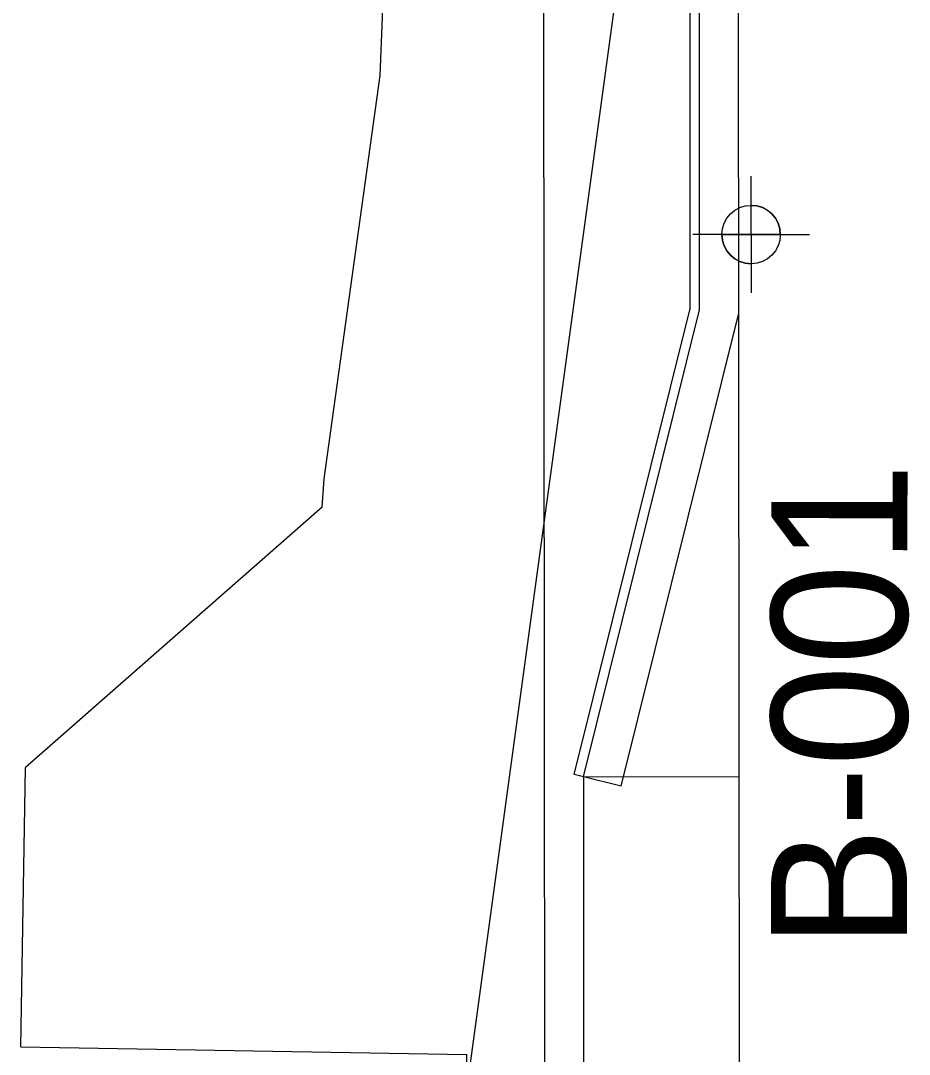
# Model space of a CAD drawing. Extents: x -14 to 1565148, y -25 to 642856.
# Drawn here: x 1564738.5 to 1564784.2, y 636076.2 to 636129.4 of the extents above; entities that cross this region are included whole.
import ezdxf

# ---------------------------------------------------------------- set-up
doc = ezdxf.new("R2010")
doc.units = 0
for name, color, linetype in [('_CIVIL_CONSTRUCTION', 7, 'Continuous'), ('GE_P_Alignment', 7, 'Continuous'), ('PV_P_EOP', 7, 'Continuous'), ('PV_X_EOP', 7, 'Continuous'), ('SC_Scratch10', 7, 'Continuous'), ('SC_Scratch15', 7, 'Continuous'), ('SC_Scratch2', 7, 'Continuous'), ('VG_P_Text', 7, 'Continuous')]:
    doc.layers.add(name, color=color, linetype=linetype)

msp = doc.modelspace()

# ---------------------------------------------------------------- linework, layer by layer
at = {"layer": '_CIVIL_CONSTRUCTION'}
for p, q in [((1564776.057, 636118.385), (1564776.06, 636121.385)), ((1564776.057, 636118.385), (1564776.058, 636119.885)), ((1564776.057, 636118.385), (1564773.057, 636118.388)), ((1564774.557, 636118.386), (1564776.057, 636118.385)), ((1564776.057, 636118.385), (1564776.054, 636115.385)), ((1564776.057, 636118.385), (1564776.055, 636116.885)), ((1564776.057, 636118.385), (1564779.057, 636118.382)), ((1564777.557, 636118.383), (1564776.057, 636118.385))]:
    msp.add_line(p, q, dxfattribs=at)
msp.add_circle((1564776.057, 636118.385), 1.5, dxfattribs=at)
for start, end in [(359.94, 89.94), (179.94, 269.94)]:
    msp.add_arc((1564776.057, 636118.385), 1.5, start, end, dxfattribs=at)
at = {"layer": 'GE_P_Alignment'}
msp.add_line((1564767.432, 636090.513), (1564767.496, 636015.513), dxfattribs=at)
at = {"layer": 'PV_P_EOP'}
for p, q in [((1564772.887, 636142.84), (1564772.911, 636114.518)), ((1564773.411, 636114.518), (1564773.387, 636142.841)), ((1564766.961, 636090.63), (1564772.911, 636114.518)), ((1564767.432, 636090.513), (1564773.411, 636114.518)), ((1564767.432, 636090.513), (1564766.961, 636090.63))]:
    msp.add_line(p, q, dxfattribs=at)
at = {"layer": 'PV_X_EOP'}
for p, q in [((1564775.387, 636142.842), (1564775.517, 635990.52)), ((1564769.372, 636090.03), (1564775.411, 636114.274)), ((1564769.372, 636090.03), (1564767.432, 636090.513))]:
    msp.add_line(p, q, dxfattribs=at)
at = {"layer": 'SC_Scratch10'}
msp.add_line((1564765.496, 636015.511), (1564765.389, 636140.514), dxfattribs=at)
at = {"layer": 'SC_Scratch15'}
for p, q in [((1564776.085, 636182.048), (1564749.532, 635987.025)), ((1564767.432, 636090.513), (1564775.432, 636090.52))]:
    msp.add_line(p, q, dxfattribs=at)
at = {"layer": 'SC_Scratch2'}
for p, q in [((1564754.004, 636104.365), (1564738.754, 636090.995)), ((1564738.509, 636076.639), (1564738.754, 636090.995)), ((1564738.509, 636076.639), (1564761.444, 636076.246)), ((1564761.519, 635988.897), (1564761.444, 636076.246))]:
    msp.add_line(p, q, dxfattribs=at)
msp.add_lwpolyline([(1564754.004, 636104.365), (1564754.004, 636104.365), (1564754.117, 636105.834), (1564756.989, 636126.551), (1564757.34, 636135.563), (1564755.452, 636165.307), (1564749.612, 636218.853), (1564749.948, 636242.687), (1564750.674, 636329.64), (1564750.409, 636437.843), (1564745.69, 636447.055)], dxfattribs=at)

# ---------------------------------------------------------------- texts
at = {"layer": 'VG_P_Text'}
msp.add_text('B-001', height=7, rotation=89.94, dxfattribs=at).set_placement((1564784.07, 636081.675))

doc.saveas('drawing.dxf')
